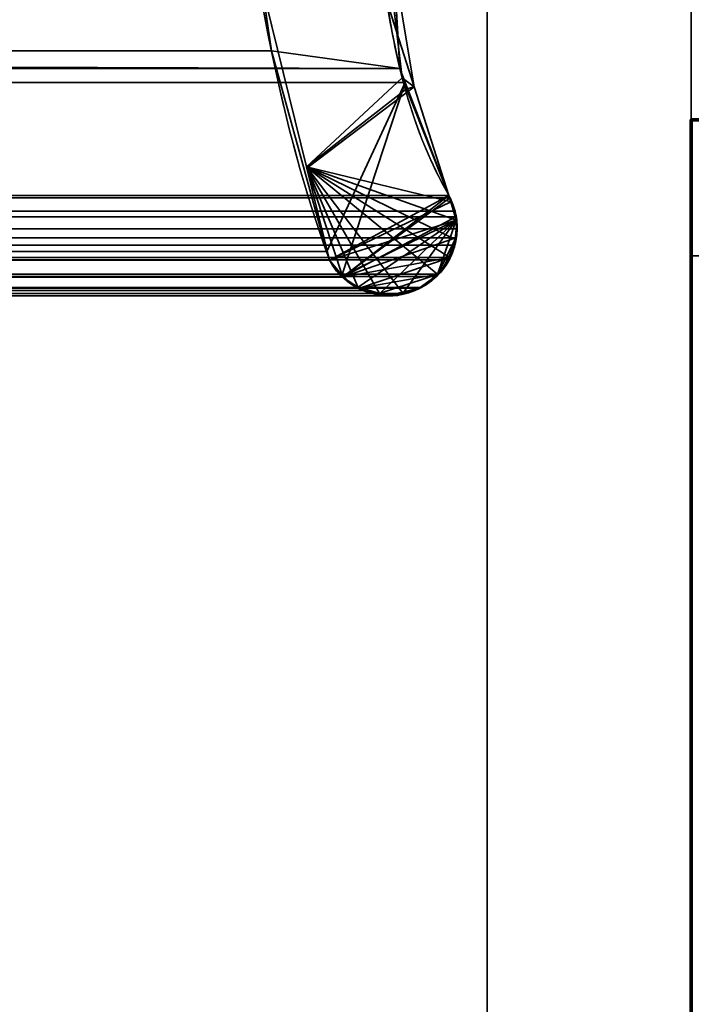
# Model space of a CAD drawing. Header units: millimetres. Extents: x -503 to 6703, y -110 to 193.
# Tile 833 of 1056: x 3409.56 to 3414.5, y -9 to -1.76. Entities that reach past the tile are written whole.
import ezdxf

# ---------------------------------------------------------------- set-up
doc = ezdxf.new("R2010")
doc.units = ezdxf.units.MM
doc.layers.add('151', color=7, linetype='Continuous', true_color=0xffffff)

# ---------------------------------------------------------------- blocks, each defined once
blk = doc.blocks.new('UG_SURFACE_003')
at = {"layer": '151', "color": 252, "linetype": 'Continuous', "lineweight": 35}
for points in [[(3602.5, -14, 2212.25), (3602.5, 174.4, 2212.25), (2397.5, 174.4, 2212.25), (2397.5, -14, 2212.25)], [(2547.4999, -14, 2062.2499), (2547.4999, 174.4, 2062.2499), (3452.5001, 174.4, 2062.2499), (3452.5001, -14, 2062.2499)]]:
    blk.add_3dface(points, dxfattribs=at)
blk = doc.blocks.new('UG_SURFACE_268')
at = {"layer": '151', "color": 252, "linetype": 'Continuous', "lineweight": 35}
for points in [[(2585.5, -25.92, 2021.75), (3414.5, -25.92, 2021.75), (3414.5, 14.42, 2021.75), (2585.5, 14.42, 2021.75)], [(2586.9999, -25.92, 2020.2501), (2586.9999, 14.42, 2020.2501), (3413.0001, 14.42, 2020.2501), (3413.0001, -25.92, 2020.2501)], [(3413.0001, -25.92, 2020.2501), (3413.0001, 14.42, 2020.2501), (3414.5, 14.42, 2021.75), (3414.5, -25.92, 2021.75)]]:
    blk.add_3dface(points, dxfattribs=at)
blk = doc.blocks.new('UG_SURFACE_269')
at = {"layer": '151', "color": 252, "linetype": 'Continuous', "lineweight": 35}
for points in [[(3413.0001, 14.42, -7.75), (3413.0001, -10.6766, 326.243), (3413.0001, -10.65, 326.75)], [(3413.0001, 14.42, 2020.2501), (3413.0001, -10.6766, 1761.243), (3413.0001, -10.65, 1761.75)], [(3413.0001, 14.42, -7.75), (3413.0001, -10.6766, 1511.243), (3413.0001, -10.65, 1511.75)], [(3413.0001, -10.65, 326.75), (3413.0001, -18.3508, 1507.8262), (3413.0001, 14.42, -7.75)], [(3413.0001, -18.3508, 1507.8262), (3413.0001, -16.5084, 1507.0059), (3413.0001, 14.42, -7.75)], [(3413.0001, -10.6766, 1761.243), (3413.0001, 14.42, 2020.2501), (3413.0001, -10.65, 1511.75)], [(3413.0001, -10.65, 1761.75), (3413.0001, -10.8874, 1763.2487), (3413.0001, 14.42, 2020.2501)], [(3413.0001, 14.42, -7.75), (3413.0001, -11.2998, 1509.325), (3413.0001, -10.6766, 1511.243)], [(3413.0001, -10.65, 1511.75), (3413.0001, 14.42, 2020.2501), (3413.0001, 14.42, -7.75)], [(3413.0001, -16.5084, 1507.0059), (3413.0001, -14.4916, 1507.0059), (3413.0001, 14.42, -7.75)], [(3413.0001, 14.42, -7.75), (3413.0001, -12.6492, 1507.8262), (3413.0001, -11.2998, 1509.325)], [(3413.0001, 14.42, -7.75), (3413.0001, -12.6492, 322.8263), (3413.0001, -11.2998, 324.325)], [(3413.0001, 14.42, -7.75), (3413.0001, -16.5084, 322.006), (3413.0001, -14.4916, 322.006)], [(3413.0001, 14.42, -7.75), (3413.0001, -19.7002, 324.325), (3413.0001, -18.3508, 322.8263)], [(3413.0001, -10.8874, 1763.2487), (3413.0001, -11.8957, 1764.9953), (3413.0001, 14.42, 2020.2501)], [(3413.0001, -11.2998, 324.325), (3413.0001, -10.6766, 326.243), (3413.0001, 14.42, -7.75)], [(3413.0001, -14.4916, 1507.0059), (3413.0001, -12.6492, 1507.8262), (3413.0001, 14.42, -7.75)], [(3413.0001, -18.3508, 322.8263), (3413.0001, -16.5084, 322.006), (3413.0001, 14.42, -7.75)], [(3413.0001, -14.4916, 322.006), (3413.0001, -12.6492, 322.8263), (3413.0001, 14.42, -7.75)], [(3413.0001, 14.42, 2020.2501), (3413.0001, -11.8957, 1764.9953), (3413.0001, -13.5273, 1766.1808)], [(3413.0001, 14.42, -7.75), (3413.0001, -25.92, -7.75), (3413.0001, -20.3234, 326.243), (3413.0001, -19.7002, 324.325)], [(3413.0001, -13.5273, 1766.1808), (3413.0001, -15.5, 1766.6), (3413.0001, -25.92, 2020.2501), (3413.0001, 14.42, 2020.2501)], [(3413.0001, -25.92, -7.75), (3413.0001, 14.42, -7.75), (3414.5, 14.42, -7.75), (3414.5, -25.92, -7.75)], [(3413.0001, 14.42, 2020.2501), (3413.0001, -25.92, 2020.2501), (3414.5, -25.92, 2021.75), (3414.5, 14.42, 2021.75)], [(3414.5, -25.92, -7.75), (3414.5, 14.42, -7.75), (3414.5, -11.2998, 324.325), (3414.5, -12.6492, 322.8263)], [(3414.5, 14.42, -7.75), (3414.5, 14.42, 2021.75), (3414.5, -10.65, 326.75)], [(3414.5, -20.1126, 328.2487), (3414.5, 14.42, 2021.75), (3414.5, -10.65, 1511.75)], [(3414.5, 14.42, 2021.75), (3414.5, -11.8957, 1764.9953), (3414.5, -10.8874, 1763.2487)], [(3414.5, -10.65, 326.75), (3414.5, -10.6766, 326.243), (3414.5, 14.42, -7.75)], [(3414.5, -10.8874, 1763.2487), (3414.5, -10.65, 1761.75), (3414.5, 14.42, 2021.75)], [(3414.5, -10.65, 1761.75), (3414.5, -15.5, 1516.6), (3414.5, -13.5273, 1516.1808), (3414.5, 14.42, 2021.75)], [(3414.5, -10.6766, 326.243), (3414.5, -11.2998, 324.325), (3414.5, 14.42, -7.75)], [(3414.5, 14.42, 2021.75), (3414.5, -25.92, 2021.75), (3414.5, -15.5, 1766.6), (3414.5, -13.5273, 1766.1808)], [(3414.5, 14.42, 2021.75), (3414.5, -11.8957, 329.9953), (3414.5, -10.8874, 328.2487)], [(3414.5, 14.42, 2021.75), (3414.5, -15.5, 331.6), (3414.5, -13.5273, 331.1807)], [(3414.5, 14.42, 2021.75), (3414.5, -19.1043, 329.9953), (3414.5, -17.4727, 331.1807)], [(3414.5, -20.1126, 328.2487), (3414.5, -19.1043, 329.9953), (3414.5, 14.42, 2021.75)], [(3414.5, 14.42, 2021.75), (3414.5, -11.8957, 1514.9953), (3414.5, -10.8874, 1513.2487)], [(3414.5, -13.5273, 1766.1808), (3414.5, -11.8957, 1764.9953), (3414.5, 14.42, 2021.75)], [(3414.5, -13.5273, 331.1807), (3414.5, -11.8957, 329.9953), (3414.5, 14.42, 2021.75)], [(3414.5, -10.8874, 328.2487), (3414.5, -10.65, 326.75), (3414.5, 14.42, 2021.75)], [(3414.5, -17.4727, 331.1807), (3414.5, -15.5, 331.6), (3414.5, 14.42, 2021.75)], [(3414.5, -13.5273, 1516.1808), (3414.5, -11.8957, 1514.9953), (3414.5, 14.42, 2021.75)], [(3414.5, -10.8874, 1513.2487), (3414.5, -10.65, 1511.75), (3414.5, 14.42, 2021.75)]]:
    blk.add_3dface(points, dxfattribs=at)
blk = doc.blocks.new('UG_SURFACE_291')
at = {"layer": '151', "color": 18, "linetype": 'Continuous', "lineweight": 70}
for points in [[(3414.5, -24.5, 309.25), (3414.5, -24.5, 344.25), (3414.5, -2.5, 344.25), (3414.5, -2.5, 309.25)], [(3414.5, -2.5, 344.25), (3432.4999, -2.5, 344.25), (3432.4999, -2.5, 309.25), (3414.5, -2.5, 309.25)], [(3414.5, -24.5, 309.25), (3414.5, -2.5, 309.25), (3432.4999, -2.5, 309.25), (3432.4999, -27.5, 309.25)], [(3432.4999, -27.5, 344.25), (3432.4999, -2.5, 344.25), (3414.5, -2.5, 344.25), (3414.5, -24.5, 344.25)]]:
    blk.add_3dface(points, dxfattribs=at)
blk = doc.blocks.new('UG_SURFACE_292')
at = {"layer": '151', "color": 252, "linetype": 'Continuous', "lineweight": 35}
for points in [[(3414.5, -23.5, 360.25), (3416.5001, -23.5, 360.25), (3416.5001, 1.5, 360.25), (3414.5, 1.5, 360.25)], [(3414.5, 1.5, 360.25), (3414.5, 1.5, 350.25), (3414.5, -0.5, 348.25), (3414.5, -3.5, 348.25)], [(3414.5, -3.5, 348.25), (3414.5, -23.5, 360.25), (3414.5, 1.5, 360.25)], [(3414.5, -23.5, 293.25), (3414.5, 1.5, 293.25), (3416.5001, 1.5, 293.25), (3416.5001, -23.5, 293.25)], [(3414.5, 1.5, 293.25), (3414.5, -23.5, 293.25), (3414.5, -3.5, 305.25)], [(3414.5, -3.5, 305.25), (3414.5, -0.5, 305.25), (3414.5, 1.5, 303.25), (3414.5, 1.5, 293.25)], [(3416.5001, -0.5, 348.25), (3416.5001, -3.5, 348.25), (3414.5, -3.5, 348.25), (3414.5, -0.5, 348.25)], [(3416.5001, -3.5, 305.25), (3416.5001, -0.5, 305.25), (3414.5, -0.5, 305.25), (3414.5, -3.5, 305.25)], [(3414.7284, -3.5, 346.1019), (3414.7284, -23.5, 346.1019), (3414.5, -23.5, 347.25), (3414.5, -3.5, 347.25)], [(3414.5, -3.5, 347.25), (3414.5, -3.5, 348.25), (3416.5001, -3.5, 348.25), (3416.5001, -3.5, 347.25)], [(3416.5001, -3.5, 347.25), (3416.5761, -3.5, 346.8673), (3414.7284, -3.5, 346.1019), (3414.5, -3.5, 347.25)], [(3414.5, -3.5, 348.25), (3414.5, -3.5, 347.25), (3414.5, -23.5, 347.25), (3414.5, -23.5, 360.25)], [(3414.5, -3.5, 306.25), (3414.5, -23.5, 306.25), (3414.7284, -23.5, 307.3981), (3414.7284, -3.5, 307.3981)], [(3414.5, -3.5, 306.25), (3414.7284, -3.5, 307.3981), (3416.5761, -3.5, 306.6327), (3416.5001, -3.5, 306.25)], [(3416.5001, -3.5, 306.25), (3416.5001, -3.5, 305.25), (3414.5, -3.5, 305.25), (3414.5, -3.5, 306.25)], [(3414.5, -23.5, 293.25), (3414.5, -23.5, 306.25), (3414.5, -3.5, 306.25), (3414.5, -3.5, 305.25)]]:
    blk.add_3dface(points, dxfattribs=at)
blk = doc.blocks.new('UG_SURFACE_297')
at = {"layer": '151', "color": 7, "linetype": 'Continuous', "lineweight": 35}
for points in [[(3412.3573, -2.122, 2019.6073), (2587.739, 0.3115, 2019.511), (2587.6505, -2.0899, 2019.5997)], [(3412.3573, -2.122, 2019.6073), (3412.2143, 0.3103, 2019.4643), (2587.739, 0.3115, 2019.511)], [(3412.2143, 0.3103, 2019.4643), (3412.3573, -2.122, 2019.6073), (3411.413, -1.9929, 2018.6632), (3411.2997, -1.2067, 2018.5497)], [(3411.413, -1.9929, 2018.6632), (2588.1755, -3.4654, 2019.0744), (2588.6948, -1.1989, 2018.5552)], [(2588.6948, -1.1989, 2018.5552), (3411.2997, -1.2067, 2018.5497), (3411.413, -1.9929, 2018.6632)], [(3411.413, -1.9929, 2018.6632), (3411.8216, -3.4665, 2019.0716), (2588.1755, -3.4654, 2019.0744)], [(3411.8216, -3.4665, 2019.0716), (3411.413, -1.9929, 2018.6632), (3412.3573, -2.122, 2019.6073), (3412.3971, -2.2251, 2019.6471)], [(2587.6505, -2.0899, 2019.5997), (2587.5998, -2.2225, 2019.6502), (3412.3971, -2.2251, 2019.6471)], [(2587.6505, -2.0899, 2019.5997), (3412.3971, -2.2251, 2019.6471), (3412.3573, -2.122, 2019.6073)], [(3412.3971, -2.2251, 2019.6471), (2587.5998, -2.2225, 2019.6502), (2587.2817, -3.0566, 2019.9683)], [(2587.2817, -3.0566, 2019.9683), (3412.7183, -3.0566, 2019.9683), (3412.3971, -2.2251, 2019.6471)], [(3411.9294, -3.6511, 2019.1796), (3411.8397, -3.5319, 2019.0897), (3411.8216, -3.4665, 2019.0716), (3412.3971, -2.2251, 2019.6471)], [(3412.3971, -2.2251, 2019.6471), (3412.7183, -3.0566, 2019.9683), (3411.9368, -3.6559, 2019.1867), (3411.9294, -3.6511, 2019.1796)], [(3412.7634, -3.1716, 2020.0133), (3412.7252, -3.0741, 2019.9752), (2587.2748, -3.0741, 2019.9752), (2587.2366, -3.1716, 2020.0133)], [(2587.2748, -3.0741, 2019.9752), (3412.7252, -3.0741, 2019.9752), (3412.7183, -3.0566, 2019.9683), (2587.2817, -3.0566, 2019.9683)], [(3411.9368, -3.6559, 2019.1867), (3412.7183, -3.0566, 2019.9683), (3412.7252, -3.0741, 2019.9752)], [(3411.9368, -3.6559, 2019.1867), (3412.7252, -3.0741, 2019.9752), (3412.7634, -3.1716, 2020.0133), (3412.7681, -3.2123, 2020.0181)], [(2587.2366, -3.1716, 2020.0133), (2587.2319, -3.2123, 2020.0181), (3412.7681, -3.2123, 2020.0181)], [(2587.2366, -3.1716, 2020.0133), (3412.7681, -3.2123, 2020.0181), (3412.7634, -3.1716, 2020.0133)], [(3412.7786, -3.3021, 2020.0286), (2587.2319, -3.2123, 2020.0181), (2587.2214, -3.3021, 2020.0286)], [(3412.7786, -3.3021, 2020.0286), (3412.7681, -3.2123, 2020.0181), (2587.2319, -3.2123, 2020.0181)], [(3411.9368, -3.6559, 2019.1867), (3412.7681, -3.2123, 2020.0181), (3412.7786, -3.3021, 2020.0286), (3412.7698, -3.3666, 2020.0198)], [(2587.2214, -3.3021, 2020.0286), (2587.2302, -3.3666, 2020.0198), (3412.7698, -3.3666, 2020.0198), (3412.7786, -3.3021, 2020.0286)], [(3412.7622, -3.4209, 2020.0121), (2587.2302, -3.3666, 2020.0198), (2587.2378, -3.4209, 2020.0121)], [(3412.7622, -3.4209, 2020.0121), (3412.7698, -3.3666, 2020.0198), (2587.2302, -3.3666, 2020.0198)], [(3412.7698, -3.3666, 2020.0198), (3412.7622, -3.4209, 2020.0121), (3412.7264, -3.5129, 2019.9764), (3411.9368, -3.6559, 2019.1867)], [(2587.2378, -3.4209, 2020.0121), (2587.2736, -3.5129, 2019.9764), (3412.7264, -3.5129, 2019.9764), (3412.7622, -3.4209, 2020.0121)], [(2588.1603, -3.5319, 2019.0897), (2588.1755, -3.4654, 2019.0744), (3411.8216, -3.4665, 2019.0716)], [(3411.8216, -3.4665, 2019.0716), (3411.8397, -3.5319, 2019.0897), (2588.1603, -3.5319, 2019.0897)], [(3412.7204, -3.5281, 2019.9704), (2587.2736, -3.5129, 2019.9764), (2587.2796, -3.5281, 2019.9704)], [(3412.7204, -3.5281, 2019.9704), (3412.7264, -3.5129, 2019.9764), (2587.2736, -3.5129, 2019.9764)], [(2587.2796, -3.5281, 2019.9704), (2587.359, -3.6339, 2019.891), (3412.641, -3.6339, 2019.891), (3412.7204, -3.5281, 2019.9704)], [(2588.0706, -3.6511, 2019.1796), (3411.8397, -3.5319, 2019.0897), (3411.9294, -3.6511, 2019.1796)], [(2588.0706, -3.6511, 2019.1796), (2588.1603, -3.5319, 2019.0897), (3411.8397, -3.5319, 2019.0897)], [(3412.06, -3.7381, 2019.31), (3411.9368, -3.6559, 2019.1867), (3412.7264, -3.5129, 2019.9764)], [(3412.06, -3.7381, 2019.31), (3412.7264, -3.5129, 2019.9764), (3412.7204, -3.5281, 2019.9704), (3412.641, -3.6339, 2019.891)], [(3412.641, -3.6339, 2019.891), (2587.359, -3.6339, 2019.891), (2587.3728, -3.6524, 2019.8772)], [(3412.6272, -3.6524, 2019.8772), (3412.641, -3.6339, 2019.891), (2587.3728, -3.6524, 2019.8772)], [(2587.3728, -3.6524, 2019.8772), (2587.4832, -3.7332, 2019.7668), (3412.5168, -3.7332, 2019.7668), (3412.6272, -3.6524, 2019.8772)], [(2588.0632, -3.6559, 2019.1867), (3411.9368, -3.6559, 2019.1867), (3412.06, -3.7381, 2019.31), (2587.94, -3.7381, 2019.31)], [(3411.9294, -3.6511, 2019.1796), (2588.0632, -3.6559, 2019.1867), (2588.0706, -3.6511, 2019.1796)], [(3411.9294, -3.6511, 2019.1796), (3411.9368, -3.6559, 2019.1867), (2588.0632, -3.6559, 2019.1867)], [(3412.2062, -3.7758, 2019.4561), (3412.0836, -3.7538, 2019.3336), (3412.06, -3.7381, 2019.31), (3412.641, -3.6339, 2019.891)], [(3412.5006, -3.7378, 2019.7506), (3412.3607, -3.7769, 2019.6106), (3412.2062, -3.7758, 2019.4561), (3412.641, -3.6339, 2019.891)], [(3412.641, -3.6339, 2019.891), (3412.6272, -3.6524, 2019.8772), (3412.5168, -3.7332, 2019.7668), (3412.5006, -3.7378, 2019.7506)], [(2587.4994, -3.7378, 2019.7506), (3412.5006, -3.7378, 2019.7506), (3412.5168, -3.7332, 2019.7668), (2587.4832, -3.7332, 2019.7668)], [(2587.6393, -3.7769, 2019.6106), (3412.3607, -3.7769, 2019.6106), (3412.5006, -3.7378, 2019.7506), (2587.4994, -3.7378, 2019.7506)], [(3412.0836, -3.7538, 2019.3336), (2587.7938, -3.7758, 2019.4561), (2587.9164, -3.7538, 2019.3336)], [(3412.0836, -3.7538, 2019.3336), (3412.2062, -3.7758, 2019.4561), (2587.7938, -3.7758, 2019.4561)], [(2587.9164, -3.7538, 2019.3336), (3412.06, -3.7381, 2019.31), (3412.0836, -3.7538, 2019.3336)], [(2587.9164, -3.7538, 2019.3336), (2587.94, -3.7381, 2019.31), (3412.06, -3.7381, 2019.31)], [(3412.3027, -3.7931, 2019.5527), (2587.6393, -3.7769, 2019.6106), (2587.6973, -3.7931, 2019.5527)], [(3412.3027, -3.7931, 2019.5527), (3412.3607, -3.7769, 2019.6106), (2587.6393, -3.7769, 2019.6106)], [(2587.6973, -3.7931, 2019.5527), (3412.2062, -3.7758, 2019.4561), (3412.3027, -3.7931, 2019.5527)], [(2587.6973, -3.7931, 2019.5527), (2587.7938, -3.7758, 2019.4561), (3412.2062, -3.7758, 2019.4561)], [(3412.3607, -3.7769, 2019.6106), (3412.3027, -3.7931, 2019.5527), (3412.2062, -3.7758, 2019.4561)]]:
    blk.add_3dface(points, dxfattribs=at)
blk = doc.blocks.new('UG_SURFACE_298')
at = {"layer": '151', "color": 7, "linetype": 'Continuous', "lineweight": 35}
for points in [[(3411.2859, -1.283, 2018.5359), (3411.6707, -2.845, 2018.9207), (3412.375, -2.1926, 2019.6249), (3412.1838, -0.585, 2019.4337)], [(3412.4639, -2.2577, -7.75), (3412.2598, -1.6173, -7.75), (3412.1838, -0.585, 2019.4337)], [(3412.1838, -0.585, 2019.4337), (3412.375, -2.1926, 2019.6249), (3412.4639, -2.2577, -7.75)], [(3411.2859, -1.283, -7.75), (3411.6707, -2.845, 2018.9207), (3411.2859, -1.283, 2018.5359)], [(3411.2859, -1.283, -7.75), (3411.6731, -2.8554, -7.75), (3411.6707, -2.845, 2018.9207)], [(3411.6731, -2.8554, -7.75), (3411.2859, -1.283, -7.75), (3412.2598, -1.6173, -7.75), (3412.4639, -2.2577, -7.75)], [(3412.4064, -2.272, 2019.6567), (3412.375, -2.1926, 2019.6249), (3411.6707, -2.845, 2018.9207)], [(3412.375, -2.1926, 2019.6249), (3412.4064, -2.272, 2019.6567), (3412.4639, -2.2577, -7.75)], [(3411.6707, -2.845, 2018.9207), (3412.7352, -3.1036, 2019.9852), (3412.7183, -3.0566, 2019.9683), (3412.4064, -2.272, 2019.6567)], [(3411.8397, -3.5319, -7.75), (3411.6731, -2.8554, -7.75), (3412.4639, -2.2577, -7.75), (3412.7183, -3.0566, -7.75)], [(3412.7183, -3.0566, -7.75), (3412.4639, -2.2577, -7.75), (3412.4064, -2.272, 2019.6567)], [(3412.4064, -2.272, 2019.6567), (3412.7183, -3.0566, 2019.9683), (3412.7183, -3.0566, -7.75)], [(3411.8397, -3.5319, -7.75), (3411.8397, -3.5319, 2019.0897), (3411.6707, -2.845, 2018.9207), (3411.6731, -2.8554, -7.75)], [(3411.6707, -2.845, 2018.9207), (3412.636, -3.6376, 2019.886), (3412.657, -3.6207, 2019.907), (3412.724, -3.5127, 2019.974)], [(3411.6707, -2.845, 2018.9207), (3412.0493, -3.7285, 2019.2993), (3412.2083, -3.7758, 2019.4583)], [(3411.6707, -2.845, 2018.9207), (3411.8397, -3.5319, 2019.0897), (3411.8695, -3.5803, 2019.1195), (3411.9346, -3.642, 2019.1846)], [(3411.6707, -2.845, 2018.9207), (3412.7672, -3.379, 2020.0171), (3412.7762, -3.3434, 2020.0262), (3412.7715, -3.2381, 2020.0214)], [(3411.6707, -2.845, 2018.9207), (3412.3757, -3.7674, 2019.6257), (3412.5168, -3.7332, 2019.7668), (3412.636, -3.6376, 2019.886)], [(3411.9346, -3.642, 2019.1846), (3412.0154, -3.7184, 2019.2654), (3412.0493, -3.7285, 2019.2993), (3411.6707, -2.845, 2018.9207)], [(3412.7715, -3.2381, 2020.0214), (3412.7698, -3.2006, 2020.0198), (3412.7352, -3.1036, 2019.9852), (3411.6707, -2.845, 2018.9207)], [(3412.2083, -3.7758, 2019.4583), (3412.2679, -3.7935, 2019.5179), (3412.3757, -3.7674, 2019.6257), (3411.6707, -2.845, 2018.9207)], [(3412.724, -3.5127, 2019.974), (3412.7395, -3.4879, 2019.9895), (3412.7672, -3.379, 2020.0171), (3411.6707, -2.845, 2018.9207)], [(3412.7183, -3.0566, -7.75), (3412.7321, -3.1027, -7.75), (3411.8397, -3.5319, -7.75)], [(3412.7321, -3.1027, -7.75), (3412.7727, -3.2386, -7.75), (3411.8397, -3.5319, -7.75)], [(3412.7321, -3.1027, -7.75), (3412.7183, -3.0566, -7.75), (3412.7183, -3.0566, 2019.9683)], [(3412.7183, -3.0566, 2019.9683), (3412.7352, -3.1036, 2019.9852), (3412.7321, -3.1027, -7.75)], [(3412.7727, -3.2386, -7.75), (3412.7321, -3.1027, -7.75), (3412.7352, -3.1036, 2019.9852)], [(3412.7352, -3.1036, 2019.9852), (3412.7698, -3.2006, 2020.0198), (3412.7727, -3.2386, -7.75)], [(3411.9368, -3.6461, -7.75), (3411.8397, -3.5319, -7.75), (3412.7727, -3.2386, -7.75)], [(3412.7727, -3.2386, -7.75), (3412.0519, -3.7295, -7.75), (3411.9732, -3.6892, -7.75), (3411.9368, -3.6461, -7.75)], [(3412.2071, -3.7788, -7.75), (3412.1366, -3.7728, -7.75), (3412.0519, -3.7295, -7.75), (3412.7727, -3.2386, -7.75)], [(3412.3759, -3.7785, -7.75), (3412.3402, -3.79, -7.75), (3412.2071, -3.7788, -7.75), (3412.7727, -3.2386, -7.75)], [(3412.7727, -3.2386, -7.75), (3412.6344, -3.6377, -7.75), (3412.5168, -3.7332, -7.75), (3412.3759, -3.7785, -7.75)], [(3412.6344, -3.6377, -7.75), (3412.7727, -3.2386, -7.75), (3412.7772, -3.2537, -7.75), (3412.7638, -3.3802, -7.75)], [(3412.7672, -3.379, 2020.0171), (3412.7638, -3.3802, -7.75), (3412.7772, -3.2537, -7.75)], [(3412.7772, -3.2537, -7.75), (3412.7762, -3.3434, 2020.0262), (3412.7672, -3.379, 2020.0171)], [(3412.7698, -3.2006, 2020.0198), (3412.7715, -3.2381, 2020.0214), (3412.7727, -3.2386, -7.75)], [(3412.7772, -3.2537, -7.75), (3412.7715, -3.2381, 2020.0214), (3412.7762, -3.3434, 2020.0262)], [(3412.7772, -3.2537, -7.75), (3412.7727, -3.2386, -7.75), (3412.7715, -3.2381, 2020.0214)], [(3412.7176, -3.511, -7.75), (3412.6611, -3.6162, -7.75), (3412.6344, -3.6377, -7.75), (3412.7638, -3.3802, -7.75)], [(3412.7638, -3.3802, -7.75), (3412.7579, -3.4365, -7.75), (3412.7176, -3.511, -7.75)], [(3412.7638, -3.3802, -7.75), (3412.7672, -3.379, 2020.0171), (3412.7395, -3.4879, 2019.9895)], [(3412.7395, -3.4879, 2019.9895), (3412.7579, -3.4365, -7.75), (3412.7638, -3.3802, -7.75)], [(3412.724, -3.5127, 2019.974), (3412.7176, -3.511, -7.75), (3412.7579, -3.4365, -7.75)], [(3412.7579, -3.4365, -7.75), (3412.7395, -3.4879, 2019.9895), (3412.724, -3.5127, 2019.974)], [(3411.8695, -3.5803, 2019.1195), (3411.8397, -3.5319, -7.75), (3411.9368, -3.6461, -7.75)], [(3411.8695, -3.5803, 2019.1195), (3411.8397, -3.5319, 2019.0897), (3411.8397, -3.5319, -7.75)], [(3412.7176, -3.511, -7.75), (3412.724, -3.5127, 2019.974), (3412.657, -3.6207, 2019.907)], [(3412.657, -3.6207, 2019.907), (3412.6611, -3.6162, -7.75), (3412.7176, -3.511, -7.75)], [(3411.9368, -3.6461, -7.75), (3411.9346, -3.642, 2019.1846), (3411.8695, -3.5803, 2019.1195)], [(3412.636, -3.6376, 2019.886), (3412.6344, -3.6377, -7.75), (3412.6611, -3.6162, -7.75)], [(3412.6611, -3.6162, -7.75), (3412.657, -3.6207, 2019.907), (3412.636, -3.6376, 2019.886)], [(3412.0154, -3.7184, 2019.2654), (3411.9346, -3.642, 2019.1846), (3411.9368, -3.6461, -7.75)], [(3412.0154, -3.7184, 2019.2654), (3411.9368, -3.6461, -7.75), (3411.9732, -3.6892, -7.75)], [(3412.0154, -3.7184, 2019.2654), (3411.9732, -3.6892, -7.75), (3412.0519, -3.7295, -7.75)], [(3412.6344, -3.6377, -7.75), (3412.636, -3.6376, 2019.886), (3412.5168, -3.7332, 2019.7668)], [(3412.5168, -3.7332, 2019.7668), (3412.5168, -3.7332, -7.75), (3412.6344, -3.6377, -7.75)], [(3412.0519, -3.7295, -7.75), (3412.0493, -3.7285, 2019.2993), (3412.0154, -3.7184, 2019.2654)], [(3412.1366, -3.7728, -7.75), (3412.2083, -3.7758, 2019.4583), (3412.0493, -3.7285, 2019.2993)], [(3412.0493, -3.7285, 2019.2993), (3412.0519, -3.7295, -7.75), (3412.1366, -3.7728, -7.75)], [(3412.5168, -3.7332, -7.75), (3412.5168, -3.7332, 2019.7668), (3412.3757, -3.7674, 2019.6257)], [(3412.3757, -3.7674, 2019.6257), (3412.3759, -3.7785, -7.75), (3412.5168, -3.7332, -7.75)], [(3412.1366, -3.7728, -7.75), (3412.2071, -3.7788, -7.75), (3412.2083, -3.7758, 2019.4583)], [(3412.2083, -3.7758, 2019.4583), (3412.2071, -3.7788, -7.75), (3412.3402, -3.79, -7.75)], [(3412.3402, -3.79, -7.75), (3412.2679, -3.7935, 2019.5179), (3412.2083, -3.7758, 2019.4583)], [(3412.3402, -3.79, -7.75), (3412.3757, -3.7674, 2019.6257), (3412.2679, -3.7935, 2019.5179)], [(3412.3402, -3.79, -7.75), (3412.3759, -3.7785, -7.75), (3412.3757, -3.7674, 2019.6257)]]:
    blk.add_3dface(points, dxfattribs=at)
blk = doc.blocks.new('UG_SURFACE_299')
at = {"layer": '151', "color": 18, "linetype": 'Continuous', "lineweight": 70}
for points in [[(3414.5, -24.5, 1744.2501), (3414.5, -24.5, 1779.25), (3414.5, -2.5, 1779.25), (3414.5, -2.5, 1744.2501)], [(3414.5, -2.5, 1779.25), (3432.4999, -2.5, 1779.25), (3432.4999, -2.5, 1744.2501), (3414.5, -2.5, 1744.2501)], [(3414.5, -24.5, 1744.2501), (3414.5, -2.5, 1744.2501), (3432.4999, -2.5, 1744.2501), (3432.4999, -27.5, 1744.2501)], [(3432.4999, -27.5, 1779.25), (3432.4999, -2.5, 1779.25), (3414.5, -2.5, 1779.25), (3414.5, -24.5, 1779.25)]]:
    blk.add_3dface(points, dxfattribs=at)
blk = doc.blocks.new('UG_SURFACE_300')
at = {"layer": '151', "color": 252, "linetype": 'Continuous', "lineweight": 35}
for points in [[(3414.5, -23.5, 1795.2501), (3416.5001, -23.5, 1795.2501), (3416.5001, 1.5, 1795.2501), (3414.5, 1.5, 1795.2501)], [(3414.5, 1.5, 1795.2501), (3414.5, 1.5, 1785.2499), (3414.5, -0.5, 1783.25), (3414.5, -3.5, 1783.25)], [(3414.5, -3.5, 1783.25), (3414.5, -23.5, 1795.2501), (3414.5, 1.5, 1795.2501)], [(3414.5, -23.5, 1728.25), (3414.5, 1.5, 1728.25), (3416.5001, 1.5, 1728.25), (3416.5001, -23.5, 1728.25)], [(3414.5, 1.5, 1728.25), (3414.5, -23.5, 1728.25), (3414.5, -3.5, 1740.25)], [(3414.5, -3.5, 1740.25), (3414.5, -0.5, 1740.25), (3414.5, 1.5, 1738.25), (3414.5, 1.5, 1728.25)], [(3416.5001, -0.5, 1783.25), (3416.5001, -3.5, 1783.25), (3414.5, -3.5, 1783.25), (3414.5, -0.5, 1783.25)], [(3416.5001, -3.5, 1740.25), (3416.5001, -0.5, 1740.25), (3414.5, -0.5, 1740.25), (3414.5, -3.5, 1740.25)], [(3414.7284, -3.5, 1781.1019), (3414.7284, -23.5, 1781.1019), (3414.5, -23.5, 1782.25), (3414.5, -3.5, 1782.25)], [(3414.5, -3.5, 1782.25), (3414.5, -3.5, 1783.25), (3416.5001, -3.5, 1783.25), (3416.5001, -3.5, 1782.25)], [(3416.5001, -3.5, 1782.25), (3416.5761, -3.5, 1781.8673), (3414.7284, -3.5, 1781.1019), (3414.5, -3.5, 1782.25)], [(3414.5, -3.5, 1783.25), (3414.5, -3.5, 1782.25), (3414.5, -23.5, 1782.25), (3414.5, -23.5, 1795.2501)], [(3414.5, -3.5, 1741.25), (3414.5, -23.5, 1741.25), (3414.7284, -23.5, 1742.398), (3414.7284, -3.5, 1742.398)], [(3414.5, -3.5, 1741.25), (3414.7284, -3.5, 1742.398), (3416.5761, -3.5, 1741.6327), (3416.5001, -3.5, 1741.25)], [(3416.5001, -3.5, 1741.25), (3416.5001, -3.5, 1740.25), (3414.5, -3.5, 1740.25), (3414.5, -3.5, 1741.25)], [(3414.5, -23.5, 1728.25), (3414.5, -23.5, 1741.25), (3414.5, -3.5, 1741.25), (3414.5, -3.5, 1740.25)]]:
    blk.add_3dface(points, dxfattribs=at)
blk = doc.blocks.new('UG_SURFACE_303')
at = {"layer": '151', "color": 18, "linetype": 'Continuous', "lineweight": 70}
for points in [[(3414.5, -24.5, 1494.2501), (3414.5, -24.5, 1529.25), (3414.5, -2.5, 1529.25), (3414.5, -2.5, 1494.2501)], [(3414.5, -2.5, 1529.25), (3432.4999, -2.5, 1529.25), (3432.4999, -2.5, 1494.2501), (3414.5, -2.5, 1494.2501)], [(3414.5, -24.5, 1494.2501), (3414.5, -2.5, 1494.2501), (3432.4999, -2.5, 1494.2501), (3432.4999, -27.5, 1494.2501)], [(3432.4999, -27.5, 1529.25), (3432.4999, -2.5, 1529.25), (3414.5, -2.5, 1529.25), (3414.5, -24.5, 1529.25)]]:
    blk.add_3dface(points, dxfattribs=at)
blk = doc.blocks.new('UG_SURFACE_304')
at = {"layer": '151', "color": 252, "linetype": 'Continuous', "lineweight": 35}
for points in [[(3414.5, -23.5, 1545.2501), (3416.5001, -23.5, 1545.2501), (3416.5001, 1.5, 1545.2501), (3414.5, 1.5, 1545.2501)], [(3414.5, 1.5, 1545.2501), (3414.5, 1.5, 1535.2499), (3414.5, -0.5, 1533.25), (3414.5, -3.5, 1533.25)], [(3414.5, -3.5, 1533.25), (3414.5, -23.5, 1545.2501), (3414.5, 1.5, 1545.2501)], [(3414.5, -23.5, 1478.25), (3414.5, 1.5, 1478.25), (3416.5001, 1.5, 1478.25), (3416.5001, -23.5, 1478.25)], [(3414.5, 1.5, 1478.25), (3414.5, -23.5, 1478.25), (3414.5, -3.5, 1490.25)], [(3414.5, -3.5, 1490.25), (3414.5, -0.5, 1490.25), (3414.5, 1.5, 1488.25), (3414.5, 1.5, 1478.25)], [(3416.5001, -0.5, 1533.25), (3416.5001, -3.5, 1533.25), (3414.5, -3.5, 1533.25), (3414.5, -0.5, 1533.25)], [(3416.5001, -3.5, 1490.25), (3416.5001, -0.5, 1490.25), (3414.5, -0.5, 1490.25), (3414.5, -3.5, 1490.25)], [(3414.7284, -3.5, 1531.1019), (3414.7284, -23.5, 1531.1019), (3414.5, -23.5, 1532.25), (3414.5, -3.5, 1532.25)], [(3414.5, -3.5, 1532.25), (3414.5, -3.5, 1533.25), (3416.5001, -3.5, 1533.25), (3416.5001, -3.5, 1532.25)], [(3416.5001, -3.5, 1532.25), (3416.5761, -3.5, 1531.8673), (3414.7284, -3.5, 1531.1019), (3414.5, -3.5, 1532.25)], [(3414.5, -3.5, 1533.25), (3414.5, -3.5, 1532.25), (3414.5, -23.5, 1532.25), (3414.5, -23.5, 1545.2501)], [(3414.5, -3.5, 1491.25), (3414.5, -23.5, 1491.25), (3414.7284, -23.5, 1492.398), (3414.7284, -3.5, 1492.398)], [(3414.5, -3.5, 1491.25), (3414.7284, -3.5, 1492.398), (3416.5761, -3.5, 1491.6327), (3416.5001, -3.5, 1491.25)], [(3416.5001, -3.5, 1491.25), (3416.5001, -3.5, 1490.25), (3414.5, -3.5, 1490.25), (3414.5, -3.5, 1491.25)], [(3414.5, -23.5, 1478.25), (3414.5, -23.5, 1491.25), (3414.5, -3.5, 1491.25), (3414.5, -3.5, 1490.25)]]:
    blk.add_3dface(points, dxfattribs=at)

msp = doc.modelspace()

# ---------------------------------------------------------------- linework, layer by layer
at = {"layer": '151', "color": 252, "linetype": 'Continuous', "lineweight": -3, "true_color": 0x939598}
for p, q in [((3413, -25.92, -7.75), (3413, 14.42, -7.75)), ((3413, -25.92, 2020.25), (3413, 14.42, 2020.25)), ((3413, -25.92, 2020.25), (3413, 14.42, 2020.25)), ((3414.5, -25.92, 2021.75), (3414.5, 14.42, 2021.75)), ((3412.7183, -3.0566, 2019.9683), (2587.2817, -3.0566, 2019.9683)), ((3412.7183, -3.0566, -7.75), (3412.7183, -3.0566, 2019.9683)), ((3411.8398, -3.5319, 2019.0898), (2588.1602, -3.5319, 2019.0898)), ((3411.8398, -3.5319, -7.75), (3411.8398, -3.5319, 2019.0898)), ((3412.5169, -3.7332, 2019.7669), (2587.4831, -3.7332, 2019.7669)), ((3412.5169, -3.7332, -7.75), (3412.5169, -3.7332, 2019.7669))]:
    msp.add_line(p, q, dxfattribs=at)
for points in [[(3412.7183, -3.0566, -7.75), (3411.9096, -1.668, -7.75), (3412.2322, 0.6697, -7.75), (3412.175, 2.6459, -7.75)], [(3412.175, 2.6459, 2019.425), (3412.2322, 0.6697, 2019.4822), (3411.9096, -1.668, 2019.1596), (3412.7183, -3.0566, 2019.9683)], [(3411.8398, -3.5319, 2019.0898), (3411.3398, -2.1669, 2018.5898), (3411.0783, -0.2606, 2018.3283), (3411.1926, 0.5499, 2018.4426)], [(3411.1926, 0.5499, -7.75), (3411.0783, -0.2606, -7.75), (3411.3398, -2.1669, -7.75), (3411.8398, -3.5319, -7.75)], [(3412.7183, -3.0566, -7.75), (3412.8497, -3.2988, -7.75), (3412.7594, -3.602, -7.75), (3412.5169, -3.7332, -7.75)], [(3412.7183, -3.0566, 2019.9683), (3412.8497, -3.2988, 2020.0997), (3412.7594, -3.602, 2020.0094), (3412.5169, -3.7332, 2019.7669)], [(3411.8398, -3.5319, -7.75), (3411.971, -3.7744, -7.75), (3412.2742, -3.8648, -7.75), (3412.5169, -3.7332, -7.75)], [(3412.5169, -3.7332, 2019.7669), (3412.2742, -3.8648, 2019.5242), (3411.971, -3.7744, 2019.221), (3411.8398, -3.5319, 2019.0898)]]:
    msp.add_open_spline(points, degree=3, dxfattribs=at)
for points, knots in [([(3412.7183, -3.0566, 2019.9683), (3412.4958, -2.6745, 2019.7458), (3412.3596, -2.2152, 2019.6096), (3412.1993, -1.2668, 2019.4493), (3412.1711, -0.7791, 2019.4211), (3412.1428, 0.6888, 2019.3928), (3412.2033, 1.6671, 2019.4533), (3412.175, 2.6459, 2019.425)], [0, 0, 0, 0, 0.25, 0.25, 0.5, 0.5, 1, 1, 1, 1]), ([(3411.1926, 0.5499, 2018.4426), (3411.143, 0.1984, 2018.393), (3411.1642, -0.1546, 2018.4142), (3411.2225, -0.8574, 2018.4725), (3411.2695, -1.2037, 2018.5195), (3411.4466, -2.232, 2018.6966), (3411.6093, -2.9028, 2018.8593), (3411.8398, -3.5319, 2019.0898)], [0, 0, 0, 0, 0.25, 0.25, 0.5, 0.5, 1, 1, 1, 1]), ([(3412.7183, -3.0566, 2019.9683), (3412.7372, -3.0914, 2019.9872), (3412.7529, -3.1304, 2020.0029), (3412.774, -3.2131, 2020.024), (3412.7794, -3.2581, 2020.0294), (3412.7779, -3.3425, 2020.0279), (3412.7722, -3.3831, 2020.0222), (3412.7522, -3.4592, 2020.0022), (3412.7377, -3.4955, 2019.9877), (3412.6948, -3.5765, 2019.9448), (3412.6624, -3.6182, 2019.9124), (3412.5931, -3.6855, 2019.8431), (3412.5556, -3.7123, 2019.8056), (3412.5169, -3.7332, 2019.7669)], [0, 0, 0, 0, 0.152091, 0.152091, 0.305606, 0.305606, 0.44559, 0.44559, 0.586962, 0.586962, 0.797034, 0.797034, 1, 1, 1, 1]), ([(3412.5169, -3.7332, 2019.7669), (3412.4489, -3.7701, 2019.6989), (3412.3754, -3.7897, 2019.6254), (3412.2291, -3.7966, 2019.4791), (3412.1541, -3.7837, 2019.4041), (3412.0292, -3.7307, 2019.2792), (3411.9762, -3.6968, 2019.2262), (3411.8958, -3.6181, 2019.1458), (3411.8647, -3.578, 2019.1147), (3411.8398, -3.5319, 2019.0898)], [0, 0, 0, 0, 0.298689, 0.298689, 0.60048, 0.60048, 0.832685, 0.832685, 1, 1, 1, 1])]:
    msp.add_open_spline(points, degree=3, knots=knots, dxfattribs=at)

# ---------------------------------------------------------------- block references
for name in ['UG_SURFACE_003', 'UG_SURFACE_268', 'UG_SURFACE_269', 'UG_SURFACE_297', 'UG_SURFACE_298', 'UG_SURFACE_292', 'UG_SURFACE_300', 'UG_SURFACE_304', 'UG_SURFACE_291', 'UG_SURFACE_299', 'UG_SURFACE_303']:
    msp.add_blockref(name, (0, 0), dxfattribs=at)

doc.saveas('drawing.dxf')
